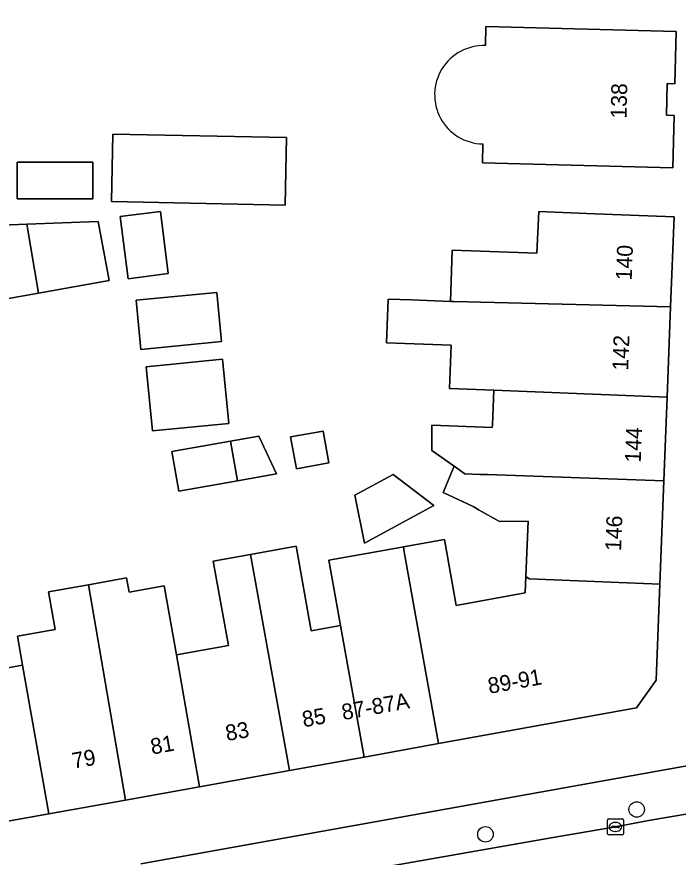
# Model space of a CAD drawing. Extents: x 160157 to 160921, y 381516 to 382045.
# Drawn here: x 160450.7 to 160492.3, y 381723.6 to 381776.6 of the extents above; entities that cross this region are included whole.
import ezdxf

# ---------------------------------------------------------------- set-up
doc = ezdxf.new("R2010")
doc.units = 0
for name, color, linetype in [('IMGEO_Boom', 7, 'Continuous'), ('IMGEO_Erf', 7, 'Continuous'), ('IMGEO_Kolk', 7, 'Continuous'), ('IMGEO_Pand', 7, 'Continuous'), ('IMGEO_Pand_nummerreeks', 7, 'Continuous'), ('IMGEO_Rijbaan_lokaal_open', 7, 'Continuous'), ('IMGEO_Voetpad_open', 7, 'Continuous')]:
    doc.layers.add(name, color=color, linetype=linetype)

msp = doc.modelspace()

# ---------------------------------------------------------------- linework, layer by layer
at = {"layer": 'IMGEO_Boom'}
for centre in [(160489.733, 381726.642), (160480.201, 381725.077)]:
    msp.add_circle(centre, 0.489, dxfattribs=at)
at = {"layer": 'IMGEO_Erf'}
for points in [[(160458.476, 381723.221), (160493.473, 381729.503), (160494.638, 381750), (160495.695, 381777.781), (160473.521, 381778.628), (160459.011, 381779.182), (160455.366, 381779.322), (160442.688, 381779.806), (160453.283, 381796.984), (160458.209, 381794.524), (160460.339, 381798.072), (160463.455, 381800.599), (160473.68, 381809.649)], [(160480.233, 381775.976), (160492.21, 381775.669), (160492.131, 381772.374), (160491.661, 381772.385), (160491.615, 381770.389), (160492.088, 381770.361), (160492.001, 381767.068), (160480.005, 381767.386), (160480.037, 381768.576)], [(160480.201, 381774.776), (160480.233, 381775.976)], [(160478.111, 381761.891), (160483.435, 381761.689), (160483.56, 381764.319), (160487.098, 381764.173), (160492.094, 381763.983), (160491.871, 381758.315), (160491.648, 381752.629), (160491.545, 381750), (160491.441, 381747.357), (160491.186, 381740.846), (160490.949, 381734.797), (160489.727, 381733.038), (160477.25, 381730.792), (160472.561, 381729.947), (160467.851, 381729.099), (160462.186, 381728.079), (160457.509, 381727.237), (160452.68, 381726.368), (160448.085, 381725.541), (160443.422, 381724.701), (160444.327, 381720.659)], [(160448.923, 381735.366), (160451.034, 381735.746), (160450.714, 381737.568), (160453.081, 381737.983), (160452.655, 381740.346), (160455.186, 381740.802), (160457.585, 381741.234), (160457.747, 381740.334), (160459.961, 381740.724), (160460.725, 381736.382), (160464, 381736.971), (160463.042, 381742.292), (160465.393, 381742.715), (160468.265, 381743.232), (160469.223, 381737.907), (160471.074, 381738.24), (160470.335, 381742.344), (160472.71, 381742.772), (160474.825, 381743.153), (160475.027, 381743.189), (160477.61, 381743.655), (160478.357, 381739.505), (160482.708, 381740.288), (160482.748, 381741.332), (160482.884, 381744.818), (160481.079, 381744.797), (160479.803, 381745.512), (160479.426, 381745.723), (160477.543, 381746.613), (160478.227, 381748.27), (160476.832, 381749.252), (160476.817, 381750.85), (160480.633, 381750.705), (160480.64, 381750.883), (160480.723, 381753.061), (160477.939, 381753.171), (160478.047, 381755.892), (160473.967, 381756.047), (160474.072, 381758.797), (160475.535, 381758.756), (160477.989, 381758.66), (160478.111, 381761.891)]]:
    msp.add_lwpolyline(points, dxfattribs=at)
for points in [[(160456.723, 381769.193), (160467.67, 381768.98), (160467.586, 381764.727), (160456.639, 381764.941)], [(160450.684, 381767.436), (160455.461, 381767.436), (160455.461, 381765.129), (160450.684, 381765.129)], [(160457.19, 381764.009), (160459.717, 381764.331), (160460.216, 381760.409), (160457.689, 381760.087)], [(160451.296, 381763.518), (160455.802, 381763.698), (160456.483, 381759.963), (160452.039, 381759.176), (160447.279, 381758.333), (160446.516, 381763.327)], [(160463.27, 381759.227), (160463.575, 381756.136), (160458.49, 381755.634), (160458.185, 381758.725)], [(160458.82, 381754.539), (160463.627, 381755.014), (160464.026, 381750.966), (160459.219, 381750.492)], [(160467.923, 381750.115), (160469.973, 381750.485), (160470.334, 381748.481), (160468.284, 381748.111)], [(160465.923, 381750.166), (160467.04, 381747.792), (160464.575, 381747.357), (160460.876, 381746.705), (160460.437, 381749.198), (160464.135, 381749.85)], [(160474.382, 381747.751), (160476.938, 381745.793), (160472.579, 381743.425), (160471.969, 381746.44)]]:
    msp.add_lwpolyline(points, close=True, dxfattribs=at)
msp.add_arc((160480.1, 381771.677), 3.101, 88.1345, 268.8351, dxfattribs=at)
at = {"layer": 'IMGEO_Kolk'}
for p, q in [((160487.891, 381725.118), (160487.891, 381725.97)), ((160487.966, 381726.044), (160488.818, 381726.044)), ((160488.193, 381725.587), (160488.591, 381725.587)), ((160488.379, 381725.824), (160488.404, 381725.824)), ((160488.892, 381725.97), (160488.892, 381725.118)), ((160488.15, 381725.538), (160488.15, 381725.55)), ((160488.588, 381725.501), (160488.19, 381725.501)), ((160488.402, 381725.264), (160488.377, 381725.264)), ((160488.634, 381725.55), (160488.634, 381725.538)), ((160488.818, 381725.044), (160487.966, 381725.044))]:
    msp.add_line(p, q, dxfattribs=at)
for points in [[(160487.891, 381725.118), (160487.891, 381725.97)], [(160487.966, 381726.044), (160488.818, 381726.044)], [(160488.892, 381725.97), (160488.892, 381725.118)], [(160488.818, 381725.044), (160487.966, 381725.044)]]:
    msp.add_lwpolyline(points, dxfattribs=at)
for centre, radius, start, end in [((160487.968, 381725.968), 0.0765, 91.552, 178.448), ((160487.968, 381725.968), 0.0765, 91.552, 178.448), ((160488.19, 381725.547), 0.0403, 85.8775, 175.7526), ((160488.595, 381725.549), 0.0386, 1.7309, 96.639), ((160488.816, 381725.968), 0.0765, 1.552, 88.448), ((160488.816, 381725.968), 0.0765, 1.552, 88.448), ((160487.968, 381725.12), 0.0765, 181.552, 268.448), ((160487.968, 381725.12), 0.0765, 181.552, 268.448), ((160488.187, 381725.537), 0.0366, 178.938, 274.7102), ((160488.591, 381725.544), 0.043, 264.8664, 352.4533), ((160488.816, 381725.12), 0.0765, 271.552, 358.448), ((160488.816, 381725.12), 0.0765, 271.552, 358.448)]:
    msp.add_arc(centre, radius, start, end, dxfattribs=at)
for centre, major_axis, ratio, start_param, end_param in [((160488.378, 381725.544), (-0.387, 0.002), 0.722429, 4.712389, 7.853982), ((160488.403, 381725.544), (-0.39, 0.002), 0.717154, 1.570796, 4.712389)]:
    msp.add_ellipse(centre, major_axis=major_axis, ratio=ratio, start_param=start_param, end_param=end_param, dxfattribs=at)
at = {"layer": 'IMGEO_Pand'}
msp.add_lwpolyline([(160480.037, 381768.576), (160480.005, 381767.386), (160492.001, 381767.068), (160492.088, 381770.361), (160491.615, 381770.389), (160491.661, 381772.385), (160492.131, 381772.374), (160492.21, 381775.669), (160480.233, 381775.976), (160480.201, 381774.776)], dxfattribs=at)
for points in [[(160467.67, 381768.98), (160456.723, 381769.193), (160456.639, 381764.941), (160467.586, 381764.727)], [(160450.684, 381765.129), (160455.461, 381765.129), (160455.461, 381767.436), (160450.684, 381767.436)], [(160457.689, 381760.087), (160460.216, 381760.409), (160459.717, 381764.331), (160457.19, 381764.009)], [(160477.989, 381758.66), (160478.214, 381758.651), (160491.871, 381758.315), (160492.094, 381763.983), (160487.098, 381764.173), (160483.56, 381764.319), (160483.435, 381761.689), (160478.111, 381761.891)], [(160451.296, 381763.518), (160446.516, 381763.327), (160447.279, 381758.333), (160452.039, 381759.176)], [(160451.296, 381763.518), (160452.039, 381759.176), (160456.483, 381759.963), (160455.802, 381763.698)], [(160458.49, 381755.634), (160463.575, 381756.136), (160463.27, 381759.227), (160458.185, 381758.725)], [(160491.871, 381758.315), (160478.214, 381758.651), (160477.989, 381758.66), (160475.535, 381758.756), (160474.072, 381758.797), (160473.967, 381756.047), (160478.047, 381755.892), (160477.939, 381753.171), (160480.723, 381753.061), (160491.648, 381752.629)], [(160459.219, 381750.492), (160464.026, 381750.966), (160463.627, 381755.014), (160458.82, 381754.539)], [(160491.545, 381750), (160491.648, 381752.629), (160480.723, 381753.061), (160480.64, 381750.883), (160480.633, 381750.705), (160476.817, 381750.85), (160476.832, 381749.252), (160478.227, 381748.27), (160478.9, 381747.796), (160479.857, 381747.759), (160480.149, 381747.748), (160480.331, 381747.741), (160491.441, 381747.357)], [(160468.284, 381748.111), (160470.334, 381748.481), (160469.973, 381750.485), (160467.923, 381750.115)], [(160464.135, 381749.85), (160464.575, 381747.357), (160467.04, 381747.792), (160465.923, 381750.166)], [(160464.135, 381749.85), (160460.437, 381749.198), (160460.876, 381746.705), (160464.575, 381747.357)], [(160491.441, 381747.357), (160480.331, 381747.741), (160480.149, 381747.748), (160479.857, 381747.759), (160478.9, 381747.796), (160478.227, 381748.27), (160477.543, 381746.613), (160479.426, 381745.723), (160479.803, 381745.512), (160481.079, 381744.797), (160482.884, 381744.818), (160482.748, 381741.332), (160482.957, 381741.169), (160491.186, 381740.846)], [(160471.969, 381746.44), (160472.579, 381743.425), (160476.938, 381745.793), (160474.382, 381747.751)], [(160447.187, 381745.006), (160444.726, 381744.563), (160448.085, 381725.541), (160452.68, 381726.368), (160451.034, 381735.746), (160448.923, 381735.366), (160448.236, 381739.18), (160449.275, 381739.367), (160448.226, 381745.193)], [(160491.186, 381740.846), (160482.957, 381741.169), (160482.748, 381741.332), (160482.708, 381740.288), (160478.357, 381739.505), (160477.61, 381743.655), (160475.027, 381743.189), (160475.083, 381742.876), (160477.25, 381730.792), (160489.727, 381733.038), (160490.949, 381734.797)], [(160465.393, 381742.715), (160467.851, 381729.099), (160472.561, 381729.947), (160471.074, 381738.24), (160469.223, 381737.907), (160468.265, 381743.232)], [(160475.083, 381742.876), (160475.027, 381743.189), (160474.825, 381743.153), (160472.71, 381742.772), (160470.335, 381742.344), (160471.074, 381738.24), (160472.561, 381729.947), (160477.25, 381730.792)], [(160460.725, 381736.382), (160462.186, 381728.079), (160467.851, 381729.099), (160465.393, 381742.715), (160463.042, 381742.292), (160464, 381736.971)], [(160460.725, 381736.382), (160459.961, 381740.724), (160457.747, 381740.334), (160457.585, 381741.234), (160455.186, 381740.802), (160457.509, 381727.237), (160462.186, 381728.079)], [(160455.186, 381740.802), (160452.655, 381740.346), (160453.081, 381737.983), (160450.714, 381737.568), (160451.034, 381735.746), (160452.68, 381726.368), (160457.509, 381727.237)]]:
    msp.add_lwpolyline(points, close=True, dxfattribs=at)
msp.add_arc((160480.1, 381771.677), 3.101, 88.1345, 268.8351, dxfattribs=at)
at = {"layer": 'IMGEO_Rijbaan_lokaal_open'}
msp.add_lwpolyline([(160507.42, 381730.147), (160495.166, 381726.612), (160495.077, 381726.768), (160494.319, 381726.608), (160490.606, 381725.966), (160488.392, 381725.543), (160484.206, 381724.841), (160458.857, 381720.382)], dxfattribs=at)
at = {"layer": 'IMGEO_Voetpad_open'}
for points in [[(160497.042, 381728.693), (160497.426, 381730.148), (160497.459, 381730.97), (160497.464, 381731.201), (160493.473, 381729.503), (160458.476, 381723.221)], [(160458.857, 381720.382), (160484.206, 381724.841), (160488.392, 381725.543), (160490.606, 381725.966), (160494.319, 381726.608), (160495.077, 381726.768)]]:
    msp.add_lwpolyline(points, dxfattribs=at)

# ---------------------------------------------------------------- texts
at = {"layer": 'IMGEO_Pand_nummerreeks'}
for s, rotation, p in [('138', 88.6678, (160489.089, 381770.162)), ('140', 87.7485, (160489.414, 381759.966)), ('142', 87.7542, (160489.191, 381754.283)), ('144', 87.7542, (160489.984, 381748.486)), ('146', 87.7599, (160488.746, 381742.914)), ('89-91', 10.2044, (160480.448, 381733.929)), ('87-87A', 10.2158, (160471.232, 381732.268)), ('85', 10.2065, (160468.742, 381731.82)), ('83', 10.2065, (160463.909, 381730.95)), ('81', 10.2044, (160459.187, 381730.099)), ('79', 10.2044, (160454.244, 381729.209))]:
    msp.add_text(s, height=1, rotation=rotation, dxfattribs=at).set_placement(p)

doc.saveas('drawing.dxf')
